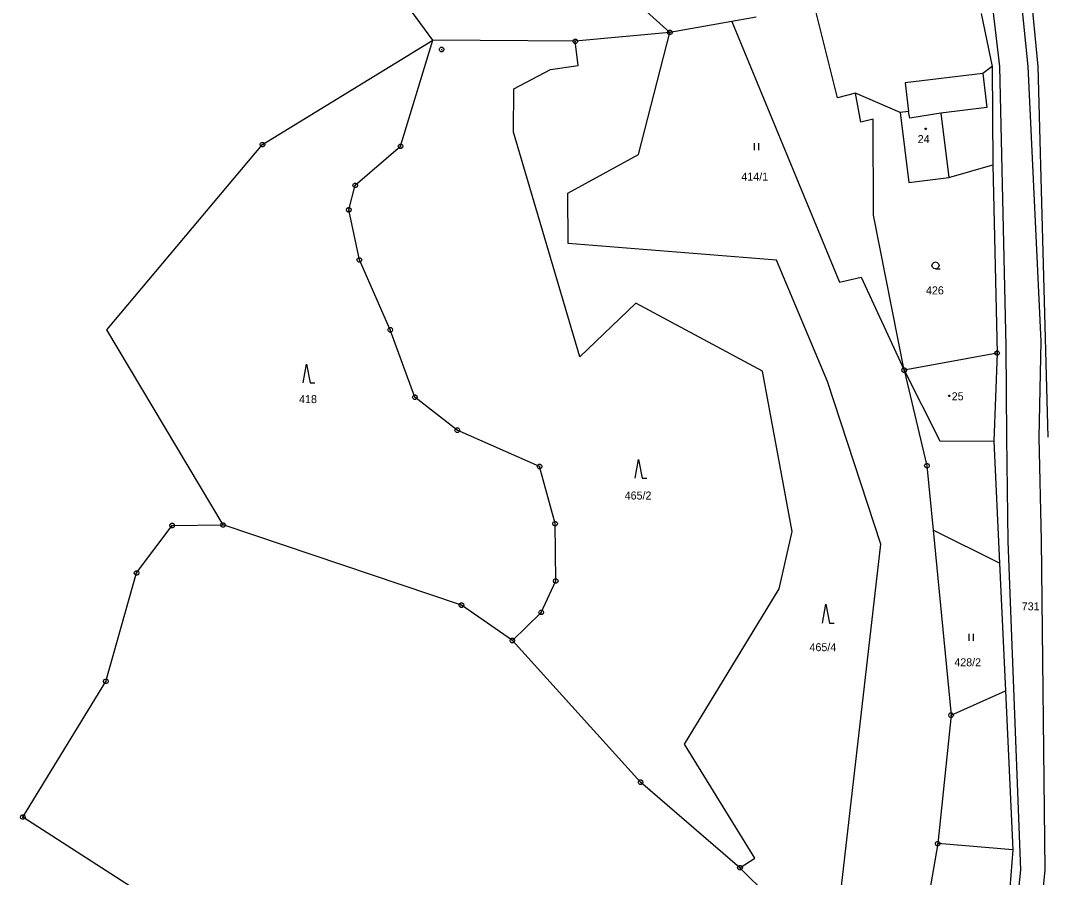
# Model space of a CAD drawing. Extents: x -694465 to -690527, y -983694 to -978978.
# Drawn here: x -693943.9 to -693726.2, y -980968 to -980785.9 of the extents above; entities that cross this region are included whole.
import ezdxf

# ---------------------------------------------------------------- set-up
doc = ezdxf.new("R2010")
doc.units = 0
for name, color, linetype in [('Vrstva 1', 7, 'Continuous'), ('Vrstva 18', 7, 'Continuous'), ('Vrstva 19', 7, 'Continuous'), ('Vrstva 24', 7, 'Continuous'), ('Vrstva 25', 7, 'Continuous')]:
    doc.layers.add(name, color=color, linetype=linetype)

msp = doc.modelspace()

# ---------------------------------------------------------------- linework, layer by layer
at = {"layer": 'Vrstva 1'}
for points in [[(-693856.33, -980790.1), (-693885.35, -980750.68), (-693899.99, -980707.02), (-693879.25, -980697.31), (-693868.53, -980697.09)], [(-693741.45, -980749.54), (-693735.99, -980795.73)], [(-693729.91, -980795.69), (-693734.65, -980748.78)], [(-693727.83, -980795.68), (-693732.35, -980748.78)], [(-693806.02, -980788.45), (-693827.33, -980769.22)], [(-693787.72, -980785.23), (-693792.863, -980786.135)], [(-693770.43, -980802.32), (-693775.13, -980783.67)], [(-693739.89, -980784.47), (-693737.59, -980795.73)], [(-693792.863, -980786.135), (-693806.02, -980788.45)], [(-693792.863, -980786.135), (-693770.024, -980841.503), (-693765.395, -980840.473), (-693756.27, -980860.21)], [(-693806.02, -980788.45), (-693826.1, -980790.33)], [(-693812.68, -980814.4), (-693806.02, -980788.45)], [(-693900.91, -980893.1), (-693925.58, -980851.66), (-693892.53, -980812.29), (-693856.33, -980790.1)], [(-693863.21, -980812.64), (-693856.33, -980790.1)], [(-693826.1, -980790.33), (-693856.33, -980790.1)], [(-693825.52, -980795.51), (-693826.1, -980790.33)], [(-693839.19, -980800.45), (-693831.4, -980796.31)], [(-693831.4, -980796.31), (-693825.52, -980795.51)], [(-693737.59, -980795.73), (-693739.58, -980797.17)], [(-693737.59, -980795.73), (-693737.47, -980816.6)], [(-693735.99, -980795.73), (-693734.69, -980855.13)], [(-693727.18, -980854.13), (-693729.91, -980795.69)], [(-693725.71, -980874.43), (-693727.83, -980795.68)], [(-693739.58, -980797.17), (-693756.08, -980799.19)], [(-693739.58, -980797.17), (-693738.69, -980804.39)], [(-693839.26, -980809.63), (-693839.19, -980800.45)], [(-693756.08, -980799.19), (-693755.33, -980805.29)], [(-693766.59, -980801.34), (-693770.43, -980802.32)], [(-693757.1, -980805.5), (-693766.59, -980801.34)], [(-693765.44, -980807.49), (-693766.59, -980801.34)], [(-693738.69, -980804.39), (-693748.45, -980805.59)], [(-693762.88, -980806.91), (-693765.44, -980807.49)], [(-693762.77, -980827.3), (-693762.88, -980806.91)], [(-693755.33, -980805.29), (-693757.1, -980805.5)], [(-693757.1, -980805.5), (-693755.28, -980820.34)], [(-693748.45, -980805.59), (-693755.039, -980806.683), (-693755.33, -980805.29)], [(-693748.45, -980805.59), (-693746.77, -980819.3)], [(-693825.16, -980857.39), (-693839.26, -980809.63)], [(-693872.84, -980820.94), (-693863.21, -980812.64)], [(-693827.67, -980822.64), (-693812.68, -980814.4)], [(-693746.77, -980819.3), (-693737.47, -980816.6)], [(-693737.47, -980816.6), (-693736.53, -980856.58)], [(-693755.28, -980820.34), (-693746.77, -980819.3)], [(-693874.19, -980826.15), (-693872.84, -980820.94)], [(-693827.61, -980833.27), (-693827.67, -980822.64)], [(-693871.97, -980836.79), (-693874.19, -980826.15)], [(-693756.27, -980860.21), (-693762.77, -980827.3)], [(-693783.35, -980836.86), (-693827.61, -980833.27)], [(-693865.4, -980851.64), (-693871.97, -980836.79)], [(-693772.57, -980862.63), (-693783.35, -980836.86)], [(-693813.22, -980846), (-693825.16, -980857.39)], [(-693786.35, -980860.4), (-693813.22, -980846)], [(-693860.17, -980865.96), (-693865.4, -980851.64)], [(-693734.69, -980855.13), (-693734.51, -980874.48)], [(-693727.63, -980874.44), (-693727.18, -980854.13)], [(-693736.53, -980856.58), (-693756.27, -980860.21)], [(-693736.53, -980856.58), (-693737.22, -980875.3)], [(-693780.05, -980894.5), (-693786.35, -980860.4)], [(-693756.27, -980860.21), (-693751.43, -980880.5)], [(-693756.27, -980860.21), (-693748.66, -980875.2)], [(-693761.19, -980897.2), (-693772.57, -980862.63)], [(-693851.16, -980872.95), (-693860.17, -980865.96)], [(-693833.69, -980880.67), (-693851.16, -980872.95)], [(-693734.51, -980874.48), (-693734.22, -980896.63)], [(-693727.1, -980896.43), (-693727.63, -980874.44)], [(-693748.66, -980875.2), (-693737.22, -980875.3)], [(-693737.22, -980875.3), (-693736.021, -980901.192)], [(-693830.4, -980892.81), (-693833.69, -980880.67)], [(-693751.43, -980880.5), (-693750.108, -980894.181)], [(-693909.94, -981079.29), (-693898.7, -981057.64), (-693892.42, -981039.42), (-693907.68, -981034.31), (-693896.53, -980985.41), (-693943.43, -980955.15), (-693925.82, -980926.32), (-693919.28, -980903.3), (-693911.71, -980893.22), (-693900.91, -980893.1)], [(-693850.27, -980910.12), (-693900.91, -980893.1)], [(-693830.27, -980905), (-693830.4, -980892.81)], [(-693736.021, -980901.192), (-693750.108, -980894.181)], [(-693750.108, -980894.181), (-693746.31, -980933.5)], [(-693782.83, -980906.66), (-693780.05, -980894.5)], [(-693726.35, -980966.38), (-693727.1, -980896.43)], [(-693771.41, -980985.84), (-693761.19, -980897.2)], [(-693734.22, -980896.63), (-693731.55, -980966.36)], [(-693736.021, -980901.192), (-693734.765, -980928.326)], [(-693833.33, -980911.67), (-693830.27, -980905)], [(-693802.9, -980939.66), (-693782.83, -980906.66)], [(-693839.47, -980917.63), (-693850.27, -980910.12)], [(-693839.47, -980917.63), (-693833.33, -980911.67)], [(-693812.24, -980947.74), (-693839.47, -980917.63)], [(-693746.31, -980933.5), (-693734.765, -980928.326)], [(-693734.765, -980928.326), (-693733.2, -980962.14)], [(-693746.31, -980933.5), (-693749.13, -980960.8)], [(-693787.95, -980963.9), (-693802.9, -980939.66)], [(-693791.13, -980965.91), (-693812.24, -980947.74)], [(-693749.13, -980960.8), (-693754.62, -980992.61)], [(-693733.2, -980962.14), (-693749.13, -980960.8)], [(-693791.13, -980965.91), (-693787.95, -980963.9)], [(-693733.2, -980962.14), (-693733.81, -980970.2)], [(-693778.83, -980978.15), (-693791.13, -980965.91)], [(-693731.55, -980966.36), (-693734.15, -980991.74)], [(-693730.67, -981009.94), (-693726.35, -980966.38)]]:
    msp.add_lwpolyline(points, dxfattribs=at)
at = {"layer": 'Vrstva 24'}
for points in [[(-693825.946, -980789.854), (-693825.696, -980790.036), (-693825.6, -980790.33), (-693825.696, -980790.624), (-693825.946, -980790.806), (-693826.254, -980790.806), (-693826.504, -980790.624), (-693826.6, -980790.33), (-693826.504, -980790.036), (-693826.254, -980789.854)], [(-693805.866, -980787.974), (-693805.616, -980788.156), (-693805.52, -980788.45), (-693805.616, -980788.744), (-693805.866, -980788.926), (-693806.174, -980788.926), (-693806.424, -980788.744), (-693806.52, -980788.45), (-693806.424, -980788.156), (-693806.174, -980787.974)], [(-693854.346, -980791.614), (-693854.096, -980791.796), (-693854, -980792.09), (-693854.096, -980792.384), (-693854.346, -980792.566), (-693854.654, -980792.566), (-693854.904, -980792.384), (-693855, -980792.09), (-693854.904, -980791.796), (-693854.654, -980791.614)], [(-693892.376, -980811.814), (-693892.126, -980811.996), (-693892.03, -980812.29), (-693892.126, -980812.584), (-693892.376, -980812.766), (-693892.684, -980812.766), (-693892.934, -980812.584), (-693893.03, -980812.29), (-693892.934, -980811.996), (-693892.684, -980811.814)], [(-693863.056, -980812.164), (-693862.806, -980812.346), (-693862.71, -980812.64), (-693862.806, -980812.934), (-693863.056, -980813.116), (-693863.364, -980813.116), (-693863.614, -980812.934), (-693863.71, -980812.64), (-693863.614, -980812.346), (-693863.364, -980812.164)], [(-693872.686, -980820.464), (-693872.436, -980820.646), (-693872.34, -980820.94), (-693872.436, -980821.234), (-693872.686, -980821.416), (-693872.994, -980821.416), (-693873.244, -980821.234), (-693873.34, -980820.94), (-693873.244, -980820.646), (-693872.994, -980820.464)], [(-693874.036, -980825.674), (-693873.786, -980825.856), (-693873.69, -980826.15), (-693873.786, -980826.444), (-693874.036, -980826.626), (-693874.344, -980826.626), (-693874.594, -980826.444), (-693874.69, -980826.15), (-693874.594, -980825.856), (-693874.344, -980825.674)], [(-693871.816, -980836.314), (-693871.566, -980836.496), (-693871.47, -980836.79), (-693871.566, -980837.084), (-693871.816, -980837.266), (-693872.124, -980837.266), (-693872.374, -980837.084), (-693872.47, -980836.79), (-693872.374, -980836.496), (-693872.124, -980836.314)], [(-693865.246, -980851.164), (-693864.996, -980851.346), (-693864.9, -980851.64), (-693864.996, -980851.934), (-693865.246, -980852.116), (-693865.554, -980852.116), (-693865.804, -980851.934), (-693865.9, -980851.64), (-693865.804, -980851.346), (-693865.554, -980851.164)], [(-693736.376, -980856.104), (-693736.126, -980856.286), (-693736.03, -980856.58), (-693736.126, -980856.874), (-693736.376, -980857.056), (-693736.684, -980857.056), (-693736.934, -980856.874), (-693737.03, -980856.58), (-693736.934, -980856.286), (-693736.684, -980856.104)], [(-693756.116, -980859.734), (-693755.866, -980859.916), (-693755.77, -980860.21), (-693755.866, -980860.504), (-693756.116, -980860.686), (-693756.424, -980860.686), (-693756.674, -980860.504), (-693756.77, -980860.21), (-693756.674, -980859.916), (-693756.424, -980859.734)], [(-693860.016, -980865.484), (-693859.766, -980865.666), (-693859.67, -980865.96), (-693859.766, -980866.254), (-693860.016, -980866.436), (-693860.324, -980866.436), (-693860.574, -980866.254), (-693860.67, -980865.96), (-693860.574, -980865.666), (-693860.324, -980865.484)], [(-693851.006, -980872.474), (-693850.756, -980872.656), (-693850.66, -980872.95), (-693850.756, -980873.244), (-693851.006, -980873.426), (-693851.314, -980873.426), (-693851.564, -980873.244), (-693851.66, -980872.95), (-693851.564, -980872.656), (-693851.314, -980872.474)], [(-693833.536, -980880.194), (-693833.286, -980880.376), (-693833.19, -980880.67), (-693833.286, -980880.964), (-693833.536, -980881.146), (-693833.844, -980881.146), (-693834.094, -980880.964), (-693834.19, -980880.67), (-693834.094, -980880.376), (-693833.844, -980880.194)], [(-693751.276, -980880.024), (-693751.026, -980880.206), (-693750.93, -980880.5), (-693751.026, -980880.794), (-693751.276, -980880.976), (-693751.584, -980880.976), (-693751.834, -980880.794), (-693751.93, -980880.5), (-693751.834, -980880.206), (-693751.584, -980880.024)], [(-693911.556, -980892.744), (-693911.306, -980892.926), (-693911.21, -980893.22), (-693911.306, -980893.514), (-693911.556, -980893.696), (-693911.864, -980893.696), (-693912.114, -980893.514), (-693912.21, -980893.22), (-693912.114, -980892.926), (-693911.864, -980892.744)], [(-693900.756, -980892.624), (-693900.506, -980892.806), (-693900.41, -980893.1), (-693900.506, -980893.394), (-693900.756, -980893.576), (-693901.064, -980893.576), (-693901.314, -980893.394), (-693901.41, -980893.1), (-693901.314, -980892.806), (-693901.064, -980892.624)], [(-693830.246, -980892.334), (-693829.996, -980892.516), (-693829.9, -980892.81), (-693829.996, -980893.104), (-693830.246, -980893.286), (-693830.554, -980893.286), (-693830.804, -980893.104), (-693830.9, -980892.81), (-693830.804, -980892.516), (-693830.554, -980892.334)], [(-693919.126, -980902.824), (-693918.876, -980903.006), (-693918.78, -980903.3), (-693918.876, -980903.594), (-693919.126, -980903.776), (-693919.434, -980903.776), (-693919.684, -980903.594), (-693919.78, -980903.3), (-693919.684, -980903.006), (-693919.434, -980902.824)], [(-693830.116, -980904.524), (-693829.866, -980904.706), (-693829.77, -980905), (-693829.866, -980905.294), (-693830.116, -980905.476), (-693830.424, -980905.476), (-693830.674, -980905.294), (-693830.77, -980905), (-693830.674, -980904.706), (-693830.424, -980904.524)], [(-693850.116, -980909.644), (-693849.866, -980909.826), (-693849.77, -980910.12), (-693849.866, -980910.414), (-693850.116, -980910.596), (-693850.424, -980910.596), (-693850.674, -980910.414), (-693850.77, -980910.12), (-693850.674, -980909.826), (-693850.424, -980909.644)], [(-693833.176, -980911.194), (-693832.926, -980911.376), (-693832.83, -980911.67), (-693832.926, -980911.964), (-693833.176, -980912.146), (-693833.484, -980912.146), (-693833.734, -980911.964), (-693833.83, -980911.67), (-693833.734, -980911.376), (-693833.484, -980911.194)], [(-693839.316, -980917.154), (-693839.066, -980917.336), (-693838.97, -980917.63), (-693839.066, -980917.924), (-693839.316, -980918.106), (-693839.624, -980918.106), (-693839.874, -980917.924), (-693839.97, -980917.63), (-693839.874, -980917.336), (-693839.624, -980917.154)], [(-693925.666, -980925.844), (-693925.416, -980926.026), (-693925.32, -980926.32), (-693925.416, -980926.614), (-693925.666, -980926.796), (-693925.974, -980926.796), (-693926.224, -980926.614), (-693926.32, -980926.32), (-693926.224, -980926.026), (-693925.974, -980925.844)], [(-693746.156, -980933.024), (-693745.906, -980933.206), (-693745.81, -980933.5), (-693745.906, -980933.794), (-693746.156, -980933.976), (-693746.464, -980933.976), (-693746.714, -980933.794), (-693746.81, -980933.5), (-693746.714, -980933.206), (-693746.464, -980933.024)], [(-693812.086, -980947.264), (-693811.836, -980947.446), (-693811.74, -980947.74), (-693811.836, -980948.034), (-693812.086, -980948.216), (-693812.394, -980948.216), (-693812.644, -980948.034), (-693812.74, -980947.74), (-693812.644, -980947.446), (-693812.394, -980947.264)], [(-693943.276, -980954.674), (-693943.026, -980954.856), (-693942.93, -980955.15), (-693943.026, -980955.444), (-693943.276, -980955.626), (-693943.584, -980955.626), (-693943.834, -980955.444), (-693943.93, -980955.15), (-693943.834, -980954.856), (-693943.584, -980954.674)], [(-693748.976, -980960.324), (-693748.726, -980960.506), (-693748.63, -980960.8), (-693748.726, -980961.094), (-693748.976, -980961.276), (-693749.284, -980961.276), (-693749.534, -980961.094), (-693749.63, -980960.8), (-693749.534, -980960.506), (-693749.284, -980960.324)], [(-693790.976, -980965.434), (-693790.726, -980965.616), (-693790.63, -980965.91), (-693790.726, -980966.204), (-693790.976, -980966.386), (-693791.284, -980966.386), (-693791.534, -980966.204), (-693791.63, -980965.91), (-693791.534, -980965.616), (-693791.284, -980965.434)]]:
    msp.add_lwpolyline(points, close=True, dxfattribs=at)
for points in [[(-693806.139, -980788.45), (-693805.9, -980788.45)], [(-693826.219, -980790.33), (-693825.98, -980790.33)], [(-693854.619, -980792.09), (-693854.38, -980792.09)], [(-693892.649, -980812.29), (-693892.41, -980812.29)], [(-693863.329, -980812.64), (-693863.09, -980812.64)], [(-693872.959, -980820.94), (-693872.72, -980820.94)], [(-693874.309, -980826.15), (-693874.07, -980826.15)], [(-693872.089, -980836.79), (-693871.85, -980836.79)], [(-693865.519, -980851.64), (-693865.28, -980851.64)], [(-693736.649, -980856.58), (-693736.41, -980856.58)], [(-693756.389, -980860.21), (-693756.15, -980860.21)], [(-693860.289, -980865.96), (-693860.05, -980865.96)], [(-693851.279, -980872.95), (-693851.04, -980872.95)], [(-693833.809, -980880.67), (-693833.57, -980880.67)], [(-693751.549, -980880.5), (-693751.31, -980880.5)], [(-693911.829, -980893.22), (-693911.59, -980893.22)], [(-693901.029, -980893.1), (-693900.79, -980893.1)], [(-693830.519, -980892.81), (-693830.28, -980892.81)], [(-693919.399, -980903.3), (-693919.16, -980903.3)], [(-693830.389, -980905), (-693830.15, -980905)], [(-693850.389, -980910.12), (-693850.15, -980910.12)], [(-693833.449, -980911.67), (-693833.21, -980911.67)], [(-693839.589, -980917.63), (-693839.35, -980917.63)], [(-693925.939, -980926.32), (-693925.7, -980926.32)], [(-693746.429, -980933.5), (-693746.19, -980933.5)], [(-693812.359, -980947.74), (-693812.12, -980947.74)], [(-693943.549, -980955.15), (-693943.31, -980955.15)], [(-693749.249, -980960.8), (-693749.01, -980960.8)], [(-693791.249, -980965.91), (-693791.01, -980965.91)]]:
    msp.add_lwpolyline(points, dxfattribs=at)
at = {"layer": 'Vrstva 25'}
for points in [[(-693751.623, -980808.808), (-693751.535, -980808.96), (-693751.623, -980809.112), (-693751.797, -980809.112), (-693751.885, -980808.96), (-693751.797, -980808.808)], [(-693746.613, -980865.508), (-693746.525, -980865.66), (-693746.613, -980865.812), (-693746.787, -980865.812), (-693746.875, -980865.66), (-693746.787, -980865.508)]]:
    msp.add_lwpolyline(points, close=True, dxfattribs=at)
for points in [[(-693788.14, -980811.96), (-693788.14, -980813.46)], [(-693787.14, -980813.46), (-693787.14, -980811.96)], [(-693749.61, -980838.71), (-693749.985, -980838.609), (-693750.259, -980838.335), (-693750.36, -980837.96), (-693750.259, -980837.585), (-693749.985, -980837.311), (-693749.61, -980837.21), (-693749.235, -980837.311), (-693748.961, -980837.585), (-693748.86, -980837.96), (-693748.961, -980838.335), (-693749.235, -980838.609), (-693749.61, -980838.71), (-693748.61, -980838.711)], [(-693883.91, -980862.9), (-693883.16, -980858.9), (-693882.41, -980862.9), (-693881.41, -980862.9)], [(-693813.4, -980883.18), (-693812.65, -980879.18), (-693811.9, -980883.18), (-693810.9, -980883.18)], [(-693773.62, -980913.95), (-693772.87, -980909.95), (-693772.12, -980913.95), (-693771.12, -980913.95)], [(-693742.51, -980916.22), (-693742.51, -980917.72)], [(-693741.51, -980917.72), (-693741.51, -980916.22)]]:
    msp.add_lwpolyline(points, dxfattribs=at)

# ---------------------------------------------------------------- texts
at = {"layer": 'Vrstva 18'}
for s, p in [('414/1', (-693790.847, -980819.95)), ('426', (-693751.638, -980844.11)), ('418', (-693884.763, -980867.21)), ('465/2', (-693815.623, -980887.69)), ('731', (-693731.303, -980911.23)), ('465/4', (-693776.373, -980919.91)), ('428/2', (-693745.617, -980923.12))]:
    msp.add_text(s, height=1.7, dxfattribs=at).set_placement(p)
at = {"layer": 'Vrstva 19'}
for s, p in [('24', (-693753.399, -980811.97)), ('25', (-693746.165, -980866.61))]:
    msp.add_text(s, height=1.7, dxfattribs=at).set_placement(p)

doc.saveas('drawing.dxf')
